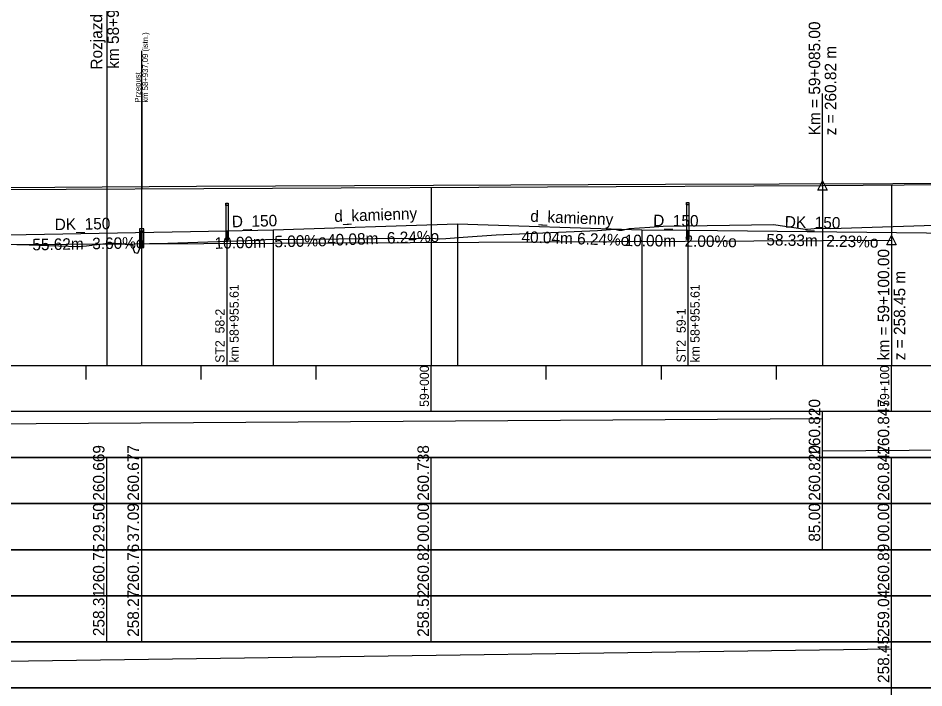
# Model space of a CAD drawing. Extents: x 6445630 to 6518227, y 5499240 to 5511716.
# Drawn here: x 6458141.4 to 6458338.2, y 5508521.3 to 5508666.7 of the extents above; entities that cross this region are included whole.
import ezdxf

# ---------------------------------------------------------------- set-up
doc = ezdxf.new("R2010")
doc.units = 0
for name, color, linetype in [('TOR_PROF-drenaze', 7, 'Continuous'), ('TOR_PROF-drenokolektory', 7, 'Continuous'), ('TOR_PROF-obiekty+opisy', 7, 'Continuous'), ('TOR_PROF-opisy glowne', 7, 'Continuous'), ('TOR_PROF-opisy pomocnicze', 7, 'Continuous'), ('TOR_PROF-rowy otwarte', 7, 'Continuous'), ('TOR_PROF-studnie i osadniki', 7, 'Continuous'), ('TOR_PROF-tabelka-odleglosci T1', 7, 'Continuous'), ('TOR_PROF-tabelka-pochylenia proj T1', 7, 'Continuous'), ('TOR_PROF-tabelka-rodzaj rowu T1', 7, 'Continuous'), ('TOR_PROF-tabelka-rowyT1', 7, 'Continuous'), ('TOR_PROF-tabelka-rzedne istn T1', 7, 'Continuous'), ('TOR_PROF-tabelka-rzedne proj T1', 7, 'Continuous'), ('TOR_PROF-tabelka-teren istniejacy T1', 7, 'Continuous'), ('TOR_PROF-tor istniejacy T2', 7, 'Continuous'), ('TOR_PROF-tor projektowany', 7, 'Continuous'), ('TOR_PROF-uklad odniesienia', 7, 'Continuous'), ('TOR_RAMKI-dodatkowe3', 7, 'Continuous'), ('TOR_W-warstwa dodatkowa 1', 7, 'Continuous')]:
    doc.layers.add(name, color=color, linetype=linetype)

msp = doc.modelspace()

# ---------------------------------------------------------------- linework, layer by layer
at = {"layer": 'TOR_PROF-drenaze'}
for points in [[(6458196.83, 5508620.79), (6458236.91, 5508622.04), (6458276.95, 5508620.79)], [(6458131.21, 5508619.54), (6458186.83, 5508620.54)], [(6458186.83, 5508620.54), (6458196.83, 5508620.79)], [(6458276.95, 5508620.79), (6458286.95, 5508620.69)], [(6458286.95, 5508620.69), (6458345.28, 5508620.04)]]:
    msp.add_lwpolyline(points, dxfattribs=at)
at = {"layer": 'TOR_PROF-drenokolektory'}
for points in [[(6458236.91, 5508622.04), (6458236.91, 5508596.29), (6458236.91, 5508591.29), (6458236.91, 5508591.29)], [(6458236.91, 5508622.04), (6458236.91, 5508596.29), (6458236.91, 5508591.29), (6458236.91, 5508591.29)], [(6458236.91, 5508622.04), (6458236.91, 5508596.29), (6458236.91, 5508591.29), (6458236.91, 5508591.29)], [(6458186.83, 5508620.54), (6458186.83, 5508596.29), (6458186.83, 5508591.29), (6458186.83, 5508591.29)], [(6458186.83, 5508620.54), (6458186.83, 5508596.29), (6458186.83, 5508591.29), (6458186.83, 5508591.29)], [(6458186.83, 5508620.54), (6458186.83, 5508596.29), (6458186.83, 5508591.29), (6458186.83, 5508591.29)], [(6458186.83, 5508620.54), (6458186.83, 5508596.29), (6458186.83, 5508591.29), (6458186.83, 5508591.29)], [(6458186.83, 5508620.54), (6458186.83, 5508596.29), (6458186.83, 5508591.29), (6458186.83, 5508591.29)], [(6458196.83, 5508620.79), (6458196.83, 5508596.29), (6458196.83, 5508591.29), (6458196.83, 5508591.29)], [(6458196.83, 5508620.79), (6458196.83, 5508596.29), (6458196.83, 5508591.29), (6458196.83, 5508591.29)], [(6458196.83, 5508620.79), (6458196.83, 5508596.29), (6458196.83, 5508591.29), (6458196.83, 5508591.29)], [(6458196.83, 5508620.79), (6458196.83, 5508596.29), (6458196.83, 5508591.29), (6458196.83, 5508591.29)], [(6458196.83, 5508620.79), (6458196.83, 5508596.29), (6458196.83, 5508591.29), (6458196.83, 5508591.29)], [(6458276.95, 5508620.79), (6458276.95, 5508596.29), (6458276.95, 5508591.29), (6458276.95, 5508591.29)], [(6458276.95, 5508620.79), (6458276.95, 5508596.29), (6458276.95, 5508591.29), (6458276.95, 5508591.29)], [(6458276.95, 5508620.79), (6458276.95, 5508596.29), (6458276.95, 5508591.29), (6458276.95, 5508591.29)], [(6458276.95, 5508620.79), (6458276.95, 5508596.29), (6458276.95, 5508591.29), (6458276.95, 5508591.29)], [(6458276.95, 5508620.79), (6458276.95, 5508596.29), (6458276.95, 5508591.29), (6458276.95, 5508591.29)], [(6458286.95, 5508620.69), (6458286.95, 5508596.29), (6458286.95, 5508591.29), (6458286.95, 5508591.29)], [(6458286.95, 5508620.69), (6458286.95, 5508596.29), (6458286.95, 5508591.29), (6458286.95, 5508591.29)], [(6458286.95, 5508620.69), (6458286.95, 5508596.29), (6458286.95, 5508591.29), (6458286.95, 5508591.29)], [(6458286.95, 5508620.69), (6458286.95, 5508596.29), (6458286.95, 5508591.29), (6458286.95, 5508591.29)], [(6458286.95, 5508620.69), (6458286.95, 5508596.29), (6458286.95, 5508591.29), (6458286.95, 5508591.29)]]:
    msp.add_lwpolyline(points, dxfattribs=at)
at = {"layer": 'TOR_PROF-obiekty+opisy'}
for p, q in [((6458168.3, 5508591.29), (6458168.3, 5508659.67)), ((6458168.3, 5508650.67), (6458168.3, 5508629.67))]:
    msp.add_line(p, q, dxfattribs=at)
for points in [[(6458168.76, 5508621.01), (6458167.84, 5508621.01), (6458167.84, 5508616.93), (6458168.76, 5508616.93)], [(6458168.68, 5508620.47), (6458167.93, 5508620.47), (6458167.93, 5508617.47), (6458168.68, 5508617.47)]]:
    msp.add_lwpolyline(points, close=True, dxfattribs=at)
for points in [[(6458168.76, 5508616.93), (6458168.76, 5508621.01), (6458167.84, 5508621.01), (6458167.84, 5508616.93), (6458168.76, 5508616.93)], [(6458168.68, 5508617.47), (6458167.93, 5508617.47), (6458167.93, 5508620.47), (6458168.68, 5508620.47), (6458168.68, 5508617.47)]]:
    msp.add_lwpolyline(points, dxfattribs=at)
at = {"layer": 'TOR_PROF-opisy pomocnicze'}
for p, q in [((6458316.21, 5508630.39), (6458316.21, 5508650.39)), ((6458316.21, 5508630.39), (6458316.21, 5508650.39)), ((6458331.21, 5508618.54), (6458331.21, 5508591.54))]:
    msp.add_line(p, q, dxfattribs=at)
for points in [[(6458316.21, 5508631.39), (6458317.21, 5508629.39), (6458315.21, 5508629.39)], [(6458316.21, 5508631.39), (6458317.21, 5508629.39), (6458315.21, 5508629.39)], [(6458331.21, 5508619.54), (6458332.21, 5508617.54), (6458330.21, 5508617.54)]]:
    msp.add_lwpolyline(points, close=True, dxfattribs=at)
at = {"layer": 'TOR_PROF-rowy otwarte'}
msp.add_line((6457827.6, 5508616.04), (6458331.21, 5508618.54), dxfattribs=at)
for points in [[(6458236.91, 5508622.04), (6458236.91, 5508596.29), (6458236.91, 5508591.29), (6458236.91, 5508591.29)], [(6458186.83, 5508620.54), (6458186.83, 5508596.29), (6458186.83, 5508591.29), (6458186.83, 5508591.29)], [(6458196.83, 5508620.79), (6458196.83, 5508596.29), (6458196.83, 5508591.29), (6458196.83, 5508591.29)], [(6458276.95, 5508620.79), (6458276.95, 5508596.29), (6458276.95, 5508591.29), (6458276.95, 5508591.29)], [(6458286.95, 5508620.69), (6458286.95, 5508596.29), (6458286.95, 5508591.29), (6458286.95, 5508591.29)]]:
    msp.add_lwpolyline(points, dxfattribs=at)
at = {"layer": 'TOR_PROF-studnie i osadniki'}
for p, q in [((6458186.58, 5508626.54), (6458186.58, 5508618.54)), ((6458186.58, 5508626.54), (6458187.08, 5508626.54)), ((6458187.08, 5508626.54), (6458187.08, 5508618.54)), ((6458286.7, 5508626.69), (6458286.7, 5508618.69)), ((6458286.7, 5508626.69), (6458287.2, 5508626.69)), ((6458287.2, 5508626.69), (6458287.2, 5508618.69)), ((6458186.58, 5508618.54), (6458187.08, 5508618.54)), ((6458286.7, 5508618.69), (6458287.2, 5508618.69))]:
    msp.add_line(p, q, dxfattribs=at)
for points in [[(6458186.58, 5508626.54), (6458187.08, 5508626.54), (6458187.08, 5508626.04), (6458186.58, 5508626.04)], [(6458286.7, 5508626.69), (6458287.2, 5508626.69), (6458287.2, 5508626.19), (6458286.7, 5508626.19)], [(6458186.58, 5508619.04), (6458187.08, 5508619.04), (6458187.08, 5508618.54), (6458186.58, 5508618.54)], [(6458286.7, 5508619.19), (6458287.2, 5508619.19), (6458287.2, 5508618.69), (6458286.7, 5508618.69)]]:
    msp.add_lwpolyline(points, close=True, dxfattribs=at)
at = {"layer": 'TOR_PROF-tabelka-odleglosci T1'}
msp.add_lwpolyline([(6452331.21, 5508551.29), (6462731.21, 5508551.29), (6462731.21, 5508561.29), (6452331.21, 5508561.29)], close=True, dxfattribs=at)
for points in [[(6458160.71, 5508551.29), (6458160.71, 5508561.29)], [(6458168.3, 5508551.29), (6458168.3, 5508561.29)], [(6458231.21, 5508551.29), (6458231.21, 5508561.29)], [(6458316.21, 5508551.29), (6458316.21, 5508561.29)], [(6458331.21, 5508551.29), (6458331.21, 5508561.29)]]:
    msp.add_lwpolyline(points, dxfattribs=at)
at = {"layer": 'TOR_PROF-tabelka-pochylenia proj T1'}
msp.add_lwpolyline([(6452331.21, 5508571.29), (6462731.21, 5508571.29), (6462731.21, 5508581.29), (6452331.21, 5508581.29)], close=True, dxfattribs=at)
for points in [[(6458316.21, 5508571.29), (6458316.21, 5508581.29)], [(6457211.21, 5508572.79), (6458316.21, 5508579.79)], [(6458316.21, 5508572.79), (6459231.21, 5508579.79)]]:
    msp.add_lwpolyline(points, dxfattribs=at)
at = {"layer": 'TOR_PROF-tabelka-rodzaj rowu T1'}
msp.add_lwpolyline([(6452331.21, 5508511.29), (6462731.21, 5508511.29), (6462731.21, 5508521.29), (6452331.21, 5508521.29)], close=True, dxfattribs=at)
msp.add_lwpolyline([(6452331.21, 5508511.29), (6462731.21, 5508511.29), (6462731.21, 5508521.29), (6452331.21, 5508521.29)], close=True, dxfattribs=at)
msp.add_lwpolyline([(6458331.21, 5508511.29), (6458331.21, 5508521.29)], dxfattribs=at)
at = {"layer": 'TOR_PROF-tabelka-rowyT1'}
msp.add_lwpolyline([(6452331.21, 5508521.29), (6462731.21, 5508521.29), (6462731.21, 5508531.29), (6452331.21, 5508531.29)], close=True, dxfattribs=at)
msp.add_lwpolyline([(6452331.21, 5508521.29), (6462731.21, 5508521.29), (6462731.21, 5508531.29), (6452331.21, 5508531.29)], close=True, dxfattribs=at)
msp.add_lwpolyline([(6452331.21, 5508521.29), (6462731.21, 5508521.29), (6462731.21, 5508531.29), (6452331.21, 5508531.29)], close=True, dxfattribs=at)
for points in [[(6457831.21, 5508522.79), (6458331.21, 5508529.79)], [(6458331.21, 5508521.29), (6458331.21, 5508531.29)]]:
    msp.add_lwpolyline(points, dxfattribs=at)
at = {"layer": 'TOR_PROF-tabelka-rzedne istn T1'}
msp.add_lwpolyline([(6452331.21, 5508541.29), (6462731.21, 5508541.29), (6462731.21, 5508551.29), (6452331.21, 5508551.29)], close=True, dxfattribs=at)
for points in [[(6458160.71, 5508541.29), (6458160.71, 5508551.29)], [(6458168.3, 5508541.29), (6458168.3, 5508551.29)], [(6458231.21, 5508541.29), (6458231.21, 5508551.29)], [(6458331.21, 5508541.29), (6458331.21, 5508551.29)], [(6458160.71, 5508531.29), (6458160.71, 5508541.29)], [(6458168.3, 5508531.29), (6458168.3, 5508541.29)], [(6458231.21, 5508531.29), (6458231.21, 5508541.29)], [(6458231.21, 5508531.29), (6458231.21, 5508541.29)], [(6458231.21, 5508531.29), (6458231.21, 5508541.29)], [(6458231.21, 5508531.29), (6458231.21, 5508541.29)], [(6458331.21, 5508531.29), (6458331.21, 5508541.29)], [(6458331.21, 5508531.29), (6458331.21, 5508541.29)], [(6458331.21, 5508531.29), (6458331.21, 5508541.29)], [(6458331.21, 5508531.29), (6458331.21, 5508541.29)]]:
    msp.add_lwpolyline(points, dxfattribs=at)
at = {"layer": 'TOR_PROF-tabelka-rzedne proj T1'}
msp.add_lwpolyline([(6452331.21, 5508561.29), (6462731.21, 5508561.29), (6462731.21, 5508571.29), (6452331.21, 5508571.29)], close=True, dxfattribs=at)
for points in [[(6458160.71, 5508561.29), (6458160.71, 5508571.29)], [(6458168.3, 5508561.29), (6458168.3, 5508571.29)], [(6458231.21, 5508561.29), (6458231.21, 5508571.29)], [(6458316.21, 5508561.29), (6458316.21, 5508571.29)], [(6458331.21, 5508561.29), (6458331.21, 5508571.29)]]:
    msp.add_lwpolyline(points, dxfattribs=at)
at = {"layer": 'TOR_PROF-tabelka-teren istniejacy T1'}
msp.add_lwpolyline([(6452331.21, 5508531.29), (6462731.21, 5508531.29), (6462731.21, 5508541.29), (6452331.21, 5508541.29)], close=True, dxfattribs=at)
msp.add_lwpolyline([(6452331.21, 5508531.29), (6462731.21, 5508531.29), (6462731.21, 5508541.29), (6452331.21, 5508541.29)], close=True, dxfattribs=at)
msp.add_lwpolyline([(6452331.21, 5508531.29), (6462731.21, 5508531.29), (6462731.21, 5508541.29), (6452331.21, 5508541.29)], close=True, dxfattribs=at)
msp.add_lwpolyline([(6452331.21, 5508531.29), (6462731.21, 5508531.29), (6462731.21, 5508541.29), (6452331.21, 5508541.29)], close=True, dxfattribs=at)
at = {"layer": 'TOR_PROF-tor istniejacy T2'}
msp.add_lwpolyline([(6458981.86, 5508634.39), (6458930.5, 5508633.99), (6458881.05, 5508633.54), (6458831.31, 5508632.99), (6458780.7, 5508632.49), (6458731.07, 5508631.99), (6458681.2, 5508631.64), (6458631.17, 5508631.54), (6458579.02, 5508631.44), (6458525.07, 5508631.29), (6458478.95, 5508631.19), (6458431.31, 5508631.09), (6458381.72, 5508630.99), (6458331.48, 5508630.74), (6458282.11, 5508630.64), (6458231.69, 5508630.39), (6458180.18, 5508630.14), (6458128.82, 5508629.84), (6458079.75, 5508629.59), (6458032.21, 5508629.34), (6457982.42, 5508629.04), (6457932.49, 5508628.79)], dxfattribs=at)
at = {"layer": 'TOR_PROF-tor projektowany'}
for p, q in [((6458316.21, 5508630.39), (6459231.21, 5508638.54)), ((6458316.21, 5508630.39), (6459231.21, 5508638.54)), ((6457211.21, 5508625.04), (6458316.21, 5508630.39)), ((6457299.85, 5508625.47), (6458316.21, 5508630.39))]:
    msp.add_line(p, q, dxfattribs=at)
for points in [[(6458231.21, 5508629.98), (6458231.21, 5508596.29), (6458231.21, 5508591.29), (6458231.21, 5508591.29)], [(6458231.21, 5508629.98), (6458231.21, 5508596.29), (6458231.21, 5508591.29), (6458231.21, 5508591.29)], [(6458316.21, 5508630.39), (6458316.21, 5508596.29), (6458316.21, 5508591.29), (6458316.21, 5508591.29)], [(6458316.21, 5508630.39), (6458316.21, 5508596.29), (6458316.21, 5508591.29), (6458316.21, 5508591.29)], [(6458316.21, 5508630.39), (6458316.21, 5508596.29), (6458316.21, 5508591.29), (6458316.21, 5508591.29)], [(6458316.21, 5508630.39), (6458316.21, 5508596.29), (6458316.21, 5508591.29), (6458316.21, 5508591.29)], [(6458331.21, 5508630.52), (6458331.21, 5508596.29), (6458331.21, 5508591.29), (6458331.21, 5508591.29)], [(6458331.21, 5508630.52), (6458331.21, 5508596.29), (6458331.21, 5508591.29), (6458331.21, 5508591.29)], [(6458331.21, 5508630.52), (6458331.21, 5508596.29), (6458331.21, 5508591.29), (6458331.21, 5508591.29)]]:
    msp.add_lwpolyline(points, dxfattribs=at)
at = {"layer": 'TOR_PROF-uklad odniesienia'}
for p, q in [((6452331.21, 5508591.29), (6462731.21, 5508591.29)), ((6452331.21, 5508591.29), (6462731.21, 5508591.29)), ((6458156.21, 5508588.29), (6458156.21, 5508591.29)), ((6458156.21, 5508588.29), (6458156.21, 5508591.29)), ((6458181.21, 5508588.29), (6458181.21, 5508591.29)), ((6458181.21, 5508588.29), (6458181.21, 5508591.29)), ((6458206.21, 5508588.29), (6458206.21, 5508591.29)), ((6458206.21, 5508588.29), (6458206.21, 5508591.29)), ((6458231.21, 5508581.29), (6458231.21, 5508591.29)), ((6458231.21, 5508581.29), (6458231.21, 5508591.29)), ((6458256.21, 5508588.29), (6458256.21, 5508591.29)), ((6458256.21, 5508588.29), (6458256.21, 5508591.29)), ((6458281.21, 5508588.29), (6458281.21, 5508591.29)), ((6458281.21, 5508588.29), (6458281.21, 5508591.29)), ((6458306.21, 5508588.29), (6458306.21, 5508591.29)), ((6458306.21, 5508588.29), (6458306.21, 5508591.29)), ((6458331.21, 5508581.29), (6458331.21, 5508591.29)), ((6458331.21, 5508581.29), (6458331.21, 5508591.29))]:
    msp.add_line(p, q, dxfattribs=at)
at = {"layer": 'TOR_RAMKI-dodatkowe3'}
for p, q in [((6458318.04, 5508621.06), (6458348.84, 5508622.03)), ((6458245.31, 5508619.68), (6458267.32, 5508620.65)), ((6458267.32, 5508620.65), (6458271.07, 5508620.93)), ((6458271.07, 5508620.93), (6458271.96, 5508620.71)), ((6458271.96, 5508620.71), (6458272.69, 5508620.71)), ((6458272.69, 5508620.71), (6458274.18, 5508621.05)), ((6458274.18, 5508621.05), (6458278.72, 5508621.34)), ((6458278.72, 5508621.34), (6458281.58, 5508621.54)), ((6458281.58, 5508621.54), (6458305.54, 5508621.91)), ((6458305.54, 5508621.91), (6458312.47, 5508620.92)), ((6458312.47, 5508620.92), (6458312.94, 5508620.91)), ((6458312.94, 5508620.91), (6458313.71, 5508620.95)), ((6458313.71, 5508620.95), (6458315.16, 5508621.09)), ((6458315.16, 5508621.09), (6458318.04, 5508621.06)), ((6458173.94, 5508617.87), (6458193.51, 5508618.53)), ((6458193.51, 5508618.53), (6458193.97, 5508618.54)), ((6458193.97, 5508618.54), (6458195.23, 5508618.66)), ((6458195.23, 5508618.66), (6458219, 5508618.87)), ((6458219, 5508618.87), (6458224.74, 5508618.95)), ((6458224.74, 5508618.95), (6458232.15, 5508618.86)), ((6458232.15, 5508618.86), (6458232.92, 5508618.84)), ((6458232.92, 5508618.84), (6458234.37, 5508618.86)), ((6458234.37, 5508618.86), (6458238.12, 5508619.14)), ((6458238.12, 5508619.14), (6458245.31, 5508619.68)), ((6458141.14, 5508617.56), (6458141.68, 5508617.56)), ((6458141.68, 5508617.56), (6458154.53, 5508617.12)), ((6458154.53, 5508617.12), (6458154.74, 5508617.11)), ((6458154.74, 5508617.11), (6458156.33, 5508617.32)), ((6458156.33, 5508617.32), (6458161.61, 5508617.97)), ((6458161.61, 5508617.97), (6458163.65, 5508617.78)), ((6458163.65, 5508617.78), (6458166.38, 5508617.45)), ((6458166.38, 5508617.45), (6458166.47, 5508616.65)), ((6458166.47, 5508616.65), (6458166.72, 5508615.86)), ((6458167.46, 5508615.67), (6458167.7, 5508616.23)), ((6458167.7, 5508616.23), (6458168.19, 5508617.47)), ((6458168.19, 5508617.47), (6458168.33, 5508617.67)), ((6458168.33, 5508617.67), (6458168.69, 5508617.74)), ((6458168.69, 5508617.74), (6458169.98, 5508617.77)), ((6458169.98, 5508617.77), (6458173.94, 5508617.87)), ((6458166.72, 5508615.86), (6458167.46, 5508615.67))]:
    msp.add_line(p, q, dxfattribs=at)
at = {"layer": 'TOR_W-warstwa dodatkowa 1'}
msp.add_line((6458160.71, 5508679.15), (6458160.71, 5508591.29), dxfattribs=at)

# ---------------------------------------------------------------- texts
at = {"layer": 'TOR_PROF-drenaze'}
for s, rotation, p in [('D_150', 1.4321, (6458187.91, 5508621.3)), ('d_kamienny', 2.0523, (6458210.17, 5508622.46)), ('d_kamienny', 357.5678, (6458252.69, 5508622.53)), ('D_150', 359.427, (6458279.42, 5508621.56)), ('DK_150', 1.0301, (6458149.42, 5508620.69)), ('DK_150', 358.7794, (6458308, 5508621.27)), ('40.08m  6.24%o  ', 2.0523, (6458208.62, 5508617.28)), ('40.04m 6.24%o  ', 358.2118, (6458250.79, 5508618)), ('55.62m  3.60%o  ', 1.0301, (6458144.56, 5508616.3)), ('10.00m  5.00%o  ', 1.4321, (6458184.16, 5508616.62)), ('10.00m  2.00%o  ', 359.427, (6458273.22, 5508617.23)), ('58.33m  2.23%o  ', 358.7794, (6458304, 5508617.4))]:
    msp.add_text(s, height=2.5, rotation=rotation, dxfattribs=at).set_placement(p)
at = {"layer": 'TOR_PROF-obiekty+opisy'}
for s, p in [('km 58+937,09 (istn.)', (6458169.68, 5508648.38)), ('Przepust ', (6458168.06, 5508648.38))]:
    msp.add_text(s, height=1.25, rotation=90, dxfattribs=at).set_placement(p)
at = {"layer": 'TOR_PROF-opisy glowne'}
for s, p in [('km 58+955.61', (6458189.38, 5508591.92)), ('km 58+955.61', (6458289.52, 5508591.92)), ('ST2_58-2', (6458186.29, 5508591.88)), ('ST2_59-1', (6458286.51, 5508591.95))]:
    msp.add_text(s, height=2, rotation=90, dxfattribs=at).set_placement(p)
at = {"layer": 'TOR_PROF-opisy pomocnicze'}
for s, p in [('Km = 59+085.00', (6458315.71, 5508641.29)), ('Km = 59+085.00', (6458315.71, 5508641.29)), ('z = 260.82 m', (6458319.21, 5508641.29)), ('z = 260.82 m', (6458319.21, 5508641.29)), ('km = 59+100.00', (6458330.71, 5508592.44)), ('z = 258.45 m', (6458334.21, 5508592.44))]:
    msp.add_text(s, height=2.5, rotation=90, dxfattribs=at).set_placement(p)
at = {"layer": 'TOR_PROF-tabelka-odleglosci T1'}
for s, p in [('29.50', (6458160.21, 5508553.03)), ('37.09', (6458167.71, 5508553.03)), ('00.00', (6458230.71, 5508553.03)), ('85.00', (6458315.71, 5508553.03)), ('00.00', (6458330.71, 5508553.03))]:
    msp.add_text(s, height=2.5, rotation=90, dxfattribs=at).set_placement(p)
at = {"layer": 'TOR_PROF-tabelka-pochylenia proj T1'}
for s, p in [('260.820', (6458315.71, 5508571.93)), ('260.847', (6458330.71, 5508571.93))]:
    msp.add_text(s, height=2.5, rotation=90, dxfattribs=at).set_placement(p)
at = {"layer": 'TOR_PROF-tabelka-rowyT1'}
msp.add_text('258.45', height=2.5, rotation=90, dxfattribs=at).set_placement((6458330.71, 5508522.35))
at = {"layer": 'TOR_PROF-tabelka-rzedne istn T1'}
for s, p in [('260.75', (6458160.21, 5508542.35)), ('260.76', (6458167.71, 5508542.35)), ('260.82', (6458230.71, 5508542.36)), ('260.89', (6458330.71, 5508542.36)), ('258.31', (6458160.21, 5508532.52)), ('258.27', (6458167.71, 5508532.36)), ('258.52', (6458230.71, 5508532.36)), ('259.04', (6458330.71, 5508532.36))]:
    msp.add_text(s, height=2.5, rotation=90, dxfattribs=at).set_placement(p)
at = {"layer": 'TOR_PROF-tabelka-rzedne proj T1'}
for s, p in [('260.669', (6458160.21, 5508561.93)), ('260.677', (6458167.71, 5508561.93)), ('260.738', (6458230.71, 5508561.92)), ('260.820', (6458315.71, 5508561.93)), ('260.847', (6458330.71, 5508561.93))]:
    msp.add_text(s, height=2.5, rotation=90, dxfattribs=at).set_placement(p)
at = {"layer": 'TOR_PROF-uklad odniesienia'}
for s, p in [('59+000', (6458230.71, 5508582.31)), ('59+000', (6458230.71, 5508582.31)), ('59+100', (6458330.71, 5508582.31)), ('59+100', (6458330.71, 5508582.31))]:
    msp.add_text(s, height=2, rotation=90, dxfattribs=at).set_placement(p)
at = {"layer": 'TOR_W-warstwa dodatkowa 1'}
for s, p in [('Rozjazd Nr 11', (6458159.71, 5508655.56)), ('km 58+929.50', (6458163.34, 5508655.73))]:
    msp.add_text(s, height=2.5, rotation=90, dxfattribs=at).set_placement(p)

doc.saveas('drawing.dxf')
